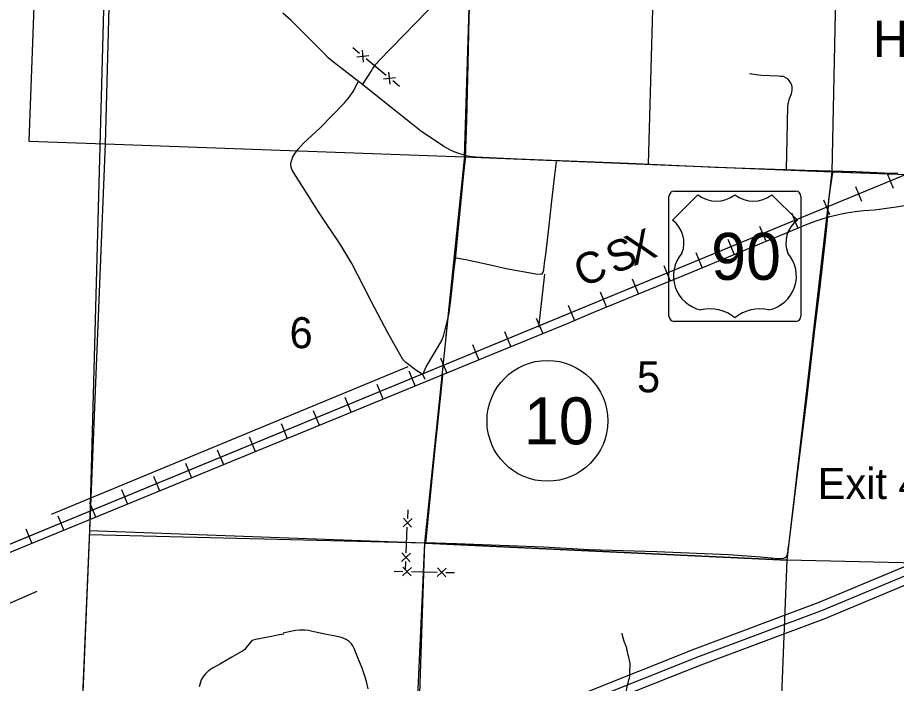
# Model space of a CAD drawing. Extents: x 1219626 to 1426462, y 456797 to 752399.
# Drawn here: x 1247072 to 1259805, y 622787 to 632428 of the extents above; entities that cross this region are included whole.
import ezdxf

# ---------------------------------------------------------------- set-up
doc = ezdxf.new("R2010")
doc.units = 0
for name, color, linetype in [('Communities Names with Post Office', 7, 'Continuous'), ('County Boundary', 7, 'Continuous'), ('Interstate Divided Highway Outline and Fill', 7, 'Continuous'), ('Interstate Highway Center Lines', 7, 'Continuous'), ('Interstates Related Text', 7, 'Continuous'), ('Local Roads Improved', 7, 'Continuous'), ('Local Roads Paved', 7, 'Continuous'), ('Local Roads Unimproved', 7, 'Continuous'), ('Masks', 7, 'Continuous'), ('Narrow River Creek and Branch and Slough', 7, 'Continuous'), ('Planning Number US Highways', 7, 'Continuous'), ('Railroads', 7, 'Continuous'), ('Railroads Text', 7, 'Continuous'), ('Roadshilelds US Highways', 7, 'Continuous'), ('Section Lines', 7, 'Continuous'), ('Section Numbers', 7, 'Continuous'), ('State Forest', 7, 'Continuous'), ('Uninventoried Roads and Features', 7, 'Continuous'), ('US Highways Related Text', 7, 'Continuous'), ('US Routes Highway Center Lines', 7, 'Continuous')]:
    doc.layers.add(name, color=color, linetype=linetype)

msp = doc.modelspace()

# ---------------------------------------------------------------- linework, layer by layer
at = {"layer": 'County Boundary'}
msp.add_line((1248613, 643832), (1248115, 624997), dxfattribs=at)
msp.add_lwpolyline([(1248115, 624997), (1247895, 619739), (1247700, 614477), (1247517, 609914)], dxfattribs=at)
at = {"layer": 'Interstate Divided Highway Outline and Fill'}
for points in [[(1244118, 619247), (1250520, 621016), (1251487, 621325), (1252712, 621736), (1254030, 622194), (1255261, 622643), (1256883, 623287), (1258687, 623962), (1260838, 624861), (1262981, 625758), (1265162, 626666), (1266077, 627042), (1266658, 627251), (1267452, 627509), (1268635, 627806), (1269931, 628103), (1270899, 628312)], [(1270954, 628068), (1269985, 627859), (1268693, 627562), (1267521, 627269), (1266739, 627015), (1266167, 626809), (1265258, 626435), (1263077, 625527), (1260935, 624631), (1258779, 623729), (1256973, 623054), (1255350, 622409), (1254113, 621958), (1252792, 621500), (1251564, 621088), (1250591, 620776), (1244185, 619006)]]:
    msp.add_lwpolyline(points, dxfattribs=at)
at = {"layer": 'Interstate Highway Center Lines'}
msp.add_lwpolyline([(1244152, 619126), (1250555, 620896), (1251526, 621207), (1252752, 621618), (1254071, 622076), (1255306, 622526), (1256928, 623170), (1258733, 623846), (1260886, 624746), (1263029, 625643), (1265210, 626551), (1266122, 626925), (1266698, 627133), (1267486, 627389), (1268664, 627684), (1269958, 627981), (1270927, 628190)], dxfattribs=at)
at = {"layer": 'Local Roads Improved'}
for points in [[(1252977, 627187), (1252942, 627261), (1252994, 627370), (1253218, 627753), (1253248, 627837), (1253319, 628124), (1253348, 628337), (1253393, 628743), (1253421, 628975), (1253459, 629385), (1253494, 629728), (1253536, 630169), (1253563, 630381), (1253582, 630939), (1253598, 631758), (1253614, 632431)], [(1258213, 630233), (1258221, 630670), (1258230, 631146), (1258240, 631201), (1258255, 631256), (1258283, 631322), (1258295, 631376), (1258296, 631424), (1258292, 631450), (1258275, 631481), (1258250, 631518), (1258236, 631537), (1258203, 631555), (1258167, 631573), (1258127, 631576), (1258097, 631579), (1257849, 631588), (1257771, 631600), (1257675, 631616)], [(1252942, 627261), (1252855, 627315), (1252699, 627435), (1252654, 627476), (1252436, 627866), (1252200, 628312), (1252085, 628540), (1251915, 628867), (1251756, 629133), (1251441, 629599), (1251048, 630217), (1251034, 630262), (1251031, 630304), (1251036, 630340), (1251048, 630380), (1251056, 630404), (1251086, 630449), (1251135, 630521), (1251215, 630609), (1251449, 630825), (1251809, 631192), (1251880, 631282), (1251933, 631359), (1252007, 631500)], [(1253426, 628948), (1253565, 628925), (1253719, 628892), (1253942, 628843), (1254153, 628796), (1254582, 628719), (1254651, 628712), (1254673, 628719), (1254687, 628740), (1254698, 628774), (1254706, 628874), (1254725, 629003), (1254763, 629332), (1254811, 629775), (1254858, 630147), (1254881, 630342)], [(1258234, 624735), (1258231, 624709), (1258222, 624663), (1258216, 624636), (1258196, 624611), (1258168, 624595), (1258095, 624592), (1257838, 624617), (1257370, 624647), (1256333, 624691), (1255355, 624723), (1254694, 624758), (1253429, 624809), (1252981, 624825), (1252990, 624951), (1253004, 625045)]]:
    msp.add_lwpolyline(points, dxfattribs=at)
at = {"layer": 'Local Roads Paved'}
for p, q in [((1256280, 632825), (1256208, 630305)), ((1247855, 618624), (1248123, 625120))]:
    msp.add_line(p, q, dxfattribs=at)
for points in [[(1259827, 630173), (1259764, 630171), (1259727, 630172), (1259218, 630194), (1258477, 630215), (1257183, 630260), (1255921, 630314), (1254316, 630379), (1253809, 630402), (1253711, 630407), (1253621, 630418), (1253574, 630427), (1253529, 630441), (1253466, 630459), (1253399, 630484), (1253344, 630508), (1253246, 630562), (1252909, 630789), (1252787, 630883), (1252388, 631205), (1252092, 631440), (1251799, 631669), (1251648, 631783), (1251574, 631847), (1251521, 631897), (1251405, 632017), (1251134, 632291), (1251030, 632391), (1250916, 632491)], [(1258877, 630183), (1258841, 629928), (1258822, 629785), (1258805, 629542), (1258777, 629257), (1258693, 628528), (1258615, 627869), (1258501, 626899), (1258434, 626361), (1258350, 625699), (1258244, 624821), (1258234, 624735)], [(1253004, 625045), (1253056, 625518), (1253124, 626185), (1253214, 627051), (1253234, 627253)]]:
    msp.add_lwpolyline(points, dxfattribs=at)
at = {"layer": 'Local Roads Unimproved'}
msp.add_line((1252725, 627373), (1247559, 625234), dxfattribs=at)
at = {"layer": 'Masks'}
msp.add_line((1253280, 627814), (1253545, 630380), dxfattribs=at)
for points in [[(1253906, 640859), (1253710, 635653), (1253548, 630414)], [(1253568, 630413), (1258873, 630196), (1259776, 630164)], [(1253208, 627126), (1252983, 624816), (1258222, 624574), (1258868, 630148)], [(1248115, 624997), (1247892, 619662), (1247698, 614421), (1247599, 611963)]]:
    msp.add_lwpolyline(points, dxfattribs=at)
at = {"layer": 'Narrow River Creek and Branch and Slough'}
for points in [[(1252149, 622710), (1252126, 622815), (1252104, 622893), (1252064, 623008), (1252018, 623123), (1251950, 623294), (1251928, 623333), (1251909, 623360), (1251876, 623395), (1251834, 623422), (1251763, 623450), (1251656, 623476), (1251548, 623497), (1251414, 623527), (1251281, 623553), (1251236, 623558), (1251157, 623558), (1251097, 623553), (1251008, 623536), (1250920, 623513)], [(1250928, 623501), (1250839, 623484), (1250751, 623468), (1250625, 623443), (1250499, 623418), (1250474, 623408), (1250454, 623394), (1250425, 623362), (1250384, 623306), (1250362, 623280), (1250337, 623259), (1250176, 623166), (1250014, 623073), (1249896, 623007), (1249840, 622969), (1249813, 622946), (1249788, 622920), (1249756, 622879), (1249734, 622840), (1249720, 622804), (1249702, 622740)]]:
    msp.add_lwpolyline(points, dxfattribs=at)
msp.add_spline([(1258479, 617415), (1258452, 617461), (1258422, 617528), (1258345, 617569), (1258268, 617574), (1258165, 617528), (1258047, 617518), (1257929, 617512), (1257827, 617507), (1257755, 617492), (1257617, 617553), (1257499, 617651), (1257330, 617769), (1257171, 617871), (1257073, 617969), (1256986, 618066), (1256981, 618189), (1256961, 618318), (1256945, 618451), (1256971, 618677), (1256971, 618810), (1256956, 618938), (1256930, 619025), (1256945, 619164), (1257002, 619541), (1257007, 619607), (1256976, 619787), (1256925, 620074), (1256879, 620269), (1256812, 620541), (1256720, 620879), (1256602, 621182), (1256566, 621238), (1256502, 621383), (1256415, 621475), (1256349, 621526), (1256267, 621537), (1256174, 621516), (1256092, 621526), (1255959, 621619), (1255918, 621711), (1255867, 621839), (1255780, 622039), (1255749, 622147), (1255744, 622219), (1255785, 622326), (1255877, 622614), (1255923, 622814), (1255944, 622911), (1255944, 623003), (1255949, 623060), (1255934, 623142), (1255908, 623249), (1255893, 623311), (1255867, 623378), (1255831, 623516)], degree=3, dxfattribs=at)
at = {"layer": 'Planning Number US Highways'}
msp.add_circle((1254748, 626589), 875, dxfattribs=at)
at = {"layer": 'Railroads'}
for p, q in [((1245387, 624155), (1263774, 631739)), ((1259672, 630171), (1259760, 629959)), ((1259210, 629981), (1259297, 629768)), ((1258747, 629790), (1258835, 629577)), ((1258285, 629599), (1258373, 629387)), ((1257823, 629409), (1257911, 629196)), ((1257361, 629218), (1257448, 629006)), ((1256899, 629027), (1256986, 628815)), ((1256436, 628837), (1256524, 628624)), ((1255974, 628646), (1256062, 628434)), ((1255512, 628456), (1255600, 628243)), ((1255050, 628265), (1255137, 628052)), ((1254587, 628074), (1254675, 627862)), ((1254125, 627884), (1254213, 627671)), ((1253663, 627693), (1253751, 627480)), ((1253201, 627502), (1253288, 627290)), ((1252739, 627312), (1252826, 627099)), ((1252276, 627121), (1252364, 626908)), ((1251814, 626930), (1251902, 626718)), ((1251352, 626740), (1251440, 626527)), ((1250890, 626549), (1250977, 626336)), ((1250427, 626358), (1250515, 626146)), ((1249965, 626168), (1250053, 625955)), ((1249503, 625977), (1249591, 625764)), ((1249041, 625786), (1249128, 625574)), ((1248579, 625596), (1248666, 625383)), ((1248116, 625405), (1248204, 625192)), ((1247654, 625214), (1247742, 625002)), ((1247192, 625024), (1247280, 624811))]:
    msp.add_line(p, q, dxfattribs=at)
msp.add_lwpolyline([(1245387, 624155), (1263774, 631739)], dxfattribs=at)
at = {"layer": 'Roadshilelds US Highways'}
for p, q in [((1256509, 628105), (1256509, 629839)), ((1256929, 629864), (1256559, 629497)), ((1256584, 629914), (1258346, 629914)), ((1256929, 629864), (1256929, 629864)), ((1257465, 629862), (1257465, 629862)), ((1258371, 629497), (1258001, 629864)), ((1258421, 629839), (1258421, 628105)), ((1258346, 628030), (1256584, 628030))]:
    msp.add_line(p, q, dxfattribs=at)
for centre, radius, start, end in [((1256584, 629839), 75, 90, 180), ((1257198, 630199), 430, 231.2915, 308.3626), ((1257732, 630199), 430, 231.6374, 308.7085), ((1258346, 629839), 75, 0, 90), ((1256318, 629167), 409, 338.3056, 53.8199), ((1258612, 629167), 409, 126.1801, 201.6944), ((1257075, 628686), 501, 138.7831, 258.2378), ((1257855, 628686), 501, 281.7622, 41.2169), ((1257106, 627653), 558, 49.9101, 103.7765), ((1257825, 627653), 558, 76.2235, 130.0899), ((1256584, 628105), 75, 180, 270), ((1258346, 628105), 75, 270, 0)]:
    msp.add_arc(centre, radius, start, end, dxfattribs=at)
at = {"layer": 'Section Lines'}
for p, q in [((1253706, 635661), (1253549, 630414)), ((1258873, 630196), (1258983, 635519)), ((1248341, 630602), (1253549, 630414)), ((1253549, 630414), (1252969, 624817)), ((1253549, 630414), (1258873, 630196)), ((1258222, 624574), (1258873, 630196)), ((1258873, 630196), (1264172, 630005)), ((1252969, 624817), (1248116, 624997)), ((1252969, 624817), (1252787, 619533)), ((1258222, 624574), (1252969, 624817)), ((1258020, 619339), (1258222, 624574)), ((1263506, 624445), (1258222, 624574))]:
    msp.add_line(p, q, dxfattribs=at)
msp.add_lwpolyline([(1250131, 677591), (1249920, 672310), (1249708, 667131), (1249476, 661883), (1249160, 656650), (1248972, 651482), (1248775, 646221), (1248620, 641022), (1248482, 635825), (1248341, 630602), (1248116, 624997), (1247895, 619739), (1247700, 614477), (1247450, 609188), (1247248, 603902), (1247044, 598549), (1246617, 598576), (1246398, 593766), (1246285, 588497), (1246104, 583238), (1245940, 577918), (1245647, 572677)], dxfattribs=at)
at = {"layer": 'State Forest'}
for p, q in [((1248906, 675015), (1247235, 630641)), ((1253549, 630414), (1253706, 635661)), ((1247235, 630641), (1248341, 630602)), ((1248341, 630602), (1253549, 630414))]:
    msp.add_line(p, q, dxfattribs=at)
at = {"layer": 'Uninventoried Roads and Features'}
for p, q in [((1253226, 632756), (1252310, 631808)), ((1252027, 631909), (1251931, 631989)), ((1252084, 631781), (1252067, 631957)), ((1251987, 631861), (1252163, 631878)), ((1252413, 631591), (1252124, 631829)), ((1252203, 631673), (1252067, 631463)), ((1252470, 631463), (1252453, 631639)), ((1252373, 631543), (1252549, 631559)), ((1252606, 631432), (1252509, 631511)), ((1254705, 628714), (1254621, 627946)), ((1252724, 625175), (1252730, 625300)), ((1252656, 625053), (1252787, 625173)), ((1252662, 625178), (1252781, 625048)), ((1252702, 624676), (1252718, 625050)), ((1252969, 624817), (1248115, 624941)), ((1252969, 624817), (1252837, 621956)), ((1252634, 624554), (1252764, 624673)), ((1252639, 624679), (1252758, 624548)), ((1252779, 624468), (1252651, 624346)), ((1252654, 624471), (1252776, 624343)), ((1252690, 624426), (1252696, 624551)), ((1253279, 624457), (1253151, 624335)), ((1253154, 624460), (1253276, 624332)), ((1252528, 624411), (1252653, 624409)), ((1252778, 624406), (1253153, 624398)), ((1253278, 624395), (1253403, 624392))]:
    msp.add_line(p, q, dxfattribs=at)
msp.add_arc((1252958, 631182), 900, 135.9935, 146.9864, dxfattribs=at)
at = {"layer": 'US Highways Related Text'}
msp.add_line((1245693, 623405), (1247357, 624121), dxfattribs=at)
at = {"layer": 'US Routes Highway Center Lines'}
msp.add_lwpolyline([(1245441, 624063), (1254174, 627645), (1255047, 628006), (1255421, 628162), (1255985, 628393), (1256802, 628730), (1257882, 629177), (1258214, 629314), (1258488, 629427), (1258628, 629480), (1258757, 629522), (1258843, 629549), (1258984, 629583), (1259084, 629603), (1259207, 629621), (1259329, 629634), (1259489, 629647), (1259663, 629668), (1259803, 629686), (1259917, 629708)], dxfattribs=at)

# ---------------------------------------------------------------- texts
at = {"layer": 'Communities Names with Post Office'}
msp.add_text('HOLT', height=525, rotation=359.9999, dxfattribs=at).set_placement((1259468, 631858))
at = {"layer": 'Interstates Related Text'}
msp.add_text('Exit 45', height=450, dxfattribs=at).set_placement((1258664, 625456))
at = {"layer": 'Planning Number US Highways'}
msp.add_text('10', height=680, dxfattribs=at).set_placement((1254407, 626249))
at = {"layer": 'Railroads Text'}
for s, rotation, p in [('X', 22.4259, (1255994, 628824)), ('S', 22.422, (1255713, 628708)), ('C', 22.4176, (1255251, 628517))]:
    msp.add_text(s, height=450, rotation=rotation, dxfattribs=at).set_placement(p)
at = {"layer": 'Roadshilelds US Highways'}
msp.add_text('90', height=680, dxfattribs=at).set_placement((1257121, 628631))
at = {"layer": 'Section Numbers'}
for s, p in [('6', (1251013, 627641)), ('5', (1256046, 627003))]:
    msp.add_text(s, height=450, rotation=0, dxfattribs=at).set_placement(p)

doc.saveas('drawing.dxf')
